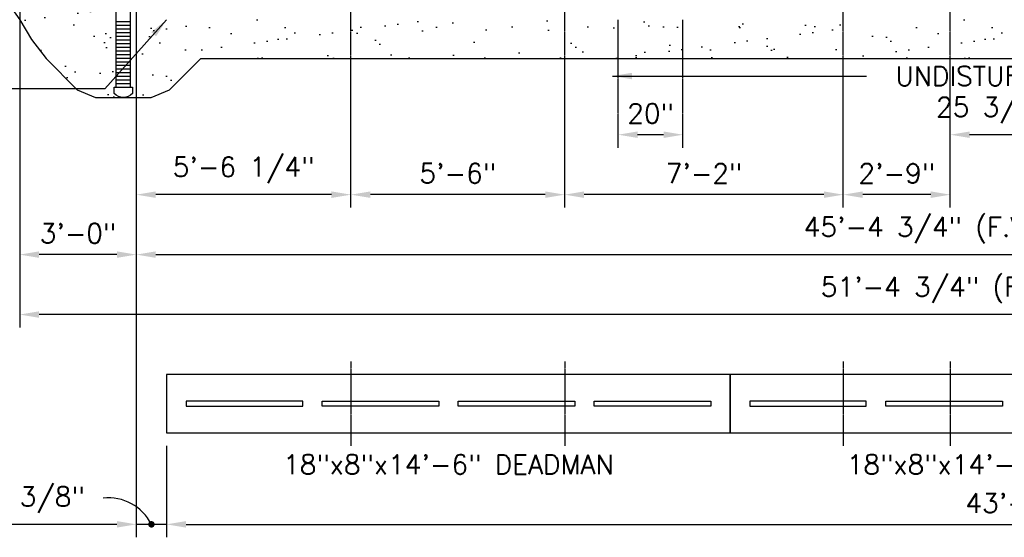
# Model space of a CAD drawing. Extents: x -285 to 5863, y 308 to 3178.
# Tile 504 of 622: x 4823 to 5127, y 632 to 792. Entities that reach past the tile are written whole.
import ezdxf
from ezdxf.enums import TextEntityAlignment as Align

# ---------------------------------------------------------------- set-up
doc = ezdxf.new("R2010")
doc.units = 0
doc.header["$MEASUREMENT"] = 0
doc.header["$PDSIZE"] = 1
doc.linetypes.add('CENTER1', pattern=[0.6625, 0.5, -0.075, 0.0125, -0.075])
doc.layers.get('DEFPOINTS').update_dxf_attribs({"linetype": 'CONTINUOUS'})
for name, color, linetype in [('CENTERLINE', 3, 'CENTER1'), ('DIM', 3, 'CONTINUOUS'), ('PEAGRAVEL-HATCH', 3, 'CONTINUOUS'), ('PVC-4', 4, 'CONTINUOUS'), ('PVC-4-HATCH', 7, 'CONTINUOUS'), ('TANK-ANCHOR', 4, 'CONTINUOUS'), ('TANK-HOLE', 5, 'CONTINUOUS'), ('TEXT', 3, 'CONTINUOUS')]:
    doc.layers.add(name, color=color, linetype=linetype)
doc.styles.add('SIMPLEX', font='simplex')
doc.dimstyles.new('DIM64', dxfattribs={"dimscale": 64, "dimtxt": 0.09375, "dimasz": 0.09375, "dimexe": 0.0625, "dimexo": 0.0625, "dimgap": 0.046875, "dimtad": 1, "dimdec": 4, "dimzin": 3, "dimdsep": 46, "dimlunit": 4, "dimtxsty": 'SIMPLEX', "dimcen": 0, "dimclrd": 256, "dimclre": 256, "dimclrt": 256, "dimadec": 0, "dimazin": 0, "dimtfac": 1, "dimtdec": 4, "dimtmove": 0, "dimatfit": 3, "dimfxl": 1, "dimfrac": 2, "dimtolj": 1, "dimtzin": 0, "dimarcsym": 0})

# ---------------------------------------------------------------- blocks, each defined once
blk = doc.blocks.new('*D36')
at = {"layer": 'DEFPOINTS', "color": 0, "transparency": 16777216}
for p in [(4859.48, 854.52), (5404.23, 854.52), (5404.23, 719.02)]:
    blk.add_point(p, dxfattribs=at)
at = {"layer": 'DIM', "lineweight": -2, "transparency": 16777216}
for p, q in [((4859.48, 850.52), (4859.48, 715.02)), ((5404.23, 850.52), (5404.23, 715.02)), ((4865.48, 719.02), (5398.23, 719.02))]:
    blk.add_line(p, q, dxfattribs=at)
at = {"layer": 'DIM', "transparency": 16777216}
for points in [[(4865.48, 720.02), (4865.48, 718.02), (4859.48, 719.02)], [(5398.23, 720.02), (5398.23, 718.02), (5404.23, 719.02)]]:
    blk.add_solid(points, dxfattribs=at)
at = {"layer": 'DIM', "transparency": 16777216, "insert": (5131.85, 726.59), "char_height": 6, "attachment_point": 5, "style": 'SIMPLEX'}
blk.add_mtext('\\A1;45\'-4 3/4" (F.V. TANK LENGTH)', dxfattribs=at)
blk = doc.blocks.new('*D37')
at = {"layer": 'DEFPOINTS', "color": 0, "transparency": 16777216}
for p in [(5110.73, 756.02), (5110.73, 756.02), (5136.48, 736.23)]:
    blk.add_point(p, dxfattribs=at)
at = {"layer": 'DIM', "lineweight": -2, "transparency": 16777216}
blk.add_line((5130.48, 756.02), (5116.73, 756.02), dxfattribs=at)
at = {"layer": 'DIM', "transparency": 16777216}
for points in [[(5116.73, 757.02), (5116.73, 755.02), (5110.73, 756.02)], [(5130.48, 757.02), (5130.48, 755.02), (5136.48, 756.02)]]:
    blk.add_solid(points, dxfattribs=at)
at = {"layer": 'DIM', "transparency": 16777216, "insert": (5123.6, 763.59), "char_height": 6, "attachment_point": 5, "style": 'SIMPLEX'}
blk.add_mtext('\\A1;25 3/4"', dxfattribs=at)
blk = doc.blocks.new('*D38')
at = {"layer": 'DEFPOINTS', "color": 0, "transparency": 16777216}
for p in [(5008.23, 756.02), (5008.23, 756.02), (5028.23, 756.02)]:
    blk.add_point(p, dxfattribs=at)
at = {"layer": 'DIM', "lineweight": -2, "transparency": 16777216}
blk.add_line((5022.23, 756.02), (5014.23, 756.02), dxfattribs=at)
at = {"layer": 'DIM', "transparency": 16777216}
for points in [[(5014.23, 757.02), (5014.23, 755.02), (5008.23, 756.02)], [(5022.23, 757.02), (5022.23, 755.02), (5028.23, 756.02)]]:
    blk.add_solid(points, dxfattribs=at)
at = {"layer": 'DIM', "transparency": 16777216, "insert": (5018.23, 762.59), "char_height": 6, "attachment_point": 5, "style": 'SIMPLEX'}
blk.add_mtext('\\A1;20"', dxfattribs=at)
blk = doc.blocks.new('*D42')
at = {"layer": 'DEFPOINTS', "color": 0, "transparency": 16777216}
for p in [(5077.73, 737.52), (5077.73, 737.52), (5110.73, 737.52)]:
    blk.add_point(p, dxfattribs=at)
at = {"layer": 'DIM', "lineweight": -2, "transparency": 16777216}
blk.add_line((5104.73, 737.52), (5083.73, 737.52), dxfattribs=at)
at = {"layer": 'DIM', "transparency": 16777216}
for points in [[(5083.73, 738.52), (5083.73, 736.52), (5077.73, 737.52)], [(5104.73, 738.52), (5104.73, 736.52), (5110.73, 737.52)]]:
    blk.add_solid(points, dxfattribs=at)
at = {"layer": 'DIM', "transparency": 16777216, "insert": (5094.23, 744.09), "char_height": 6, "attachment_point": 5, "style": 'SIMPLEX'}
blk.add_mtext('\\A1;2\'-9"', dxfattribs=at)
blk = doc.blocks.new('*D43')
at = {"layer": 'DEFPOINTS', "color": 0, "transparency": 16777216}
for p in [(4991.73, 737.52), (4991.73, 737.52), (5077.73, 737.52)]:
    blk.add_point(p, dxfattribs=at)
at = {"layer": 'DIM', "lineweight": -2, "transparency": 16777216}
blk.add_line((5071.73, 737.52), (4997.73, 737.52), dxfattribs=at)
at = {"layer": 'DIM', "transparency": 16777216}
for points in [[(4997.73, 738.52), (4997.73, 736.52), (4991.73, 737.52)], [(5071.73, 738.52), (5071.73, 736.52), (5077.73, 737.52)]]:
    blk.add_solid(points, dxfattribs=at)
at = {"layer": 'DIM', "transparency": 16777216, "insert": (5034.73, 744.09), "char_height": 6, "attachment_point": 5, "style": 'SIMPLEX'}
blk.add_mtext('\\A1;7\'-2"', dxfattribs=at)
blk = doc.blocks.new('*D44')
at = {"layer": 'DEFPOINTS', "color": 0, "transparency": 16777216}
for p in [(4925.73, 737.52), (4925.73, 737.52), (4991.73, 737.52)]:
    blk.add_point(p, dxfattribs=at)
at = {"layer": 'DIM', "lineweight": -2, "transparency": 16777216}
blk.add_line((4985.73, 737.52), (4931.73, 737.52), dxfattribs=at)
at = {"layer": 'DIM', "transparency": 16777216}
for points in [[(4931.73, 738.52), (4931.73, 736.52), (4925.73, 737.52)], [(4985.73, 738.52), (4985.73, 736.52), (4991.73, 737.52)]]:
    blk.add_solid(points, dxfattribs=at)
at = {"layer": 'DIM', "transparency": 16777216, "insert": (4958.73, 744.09), "char_height": 6, "attachment_point": 5, "style": 'SIMPLEX'}
blk.add_mtext('\\A1;5\'-6"', dxfattribs=at)
blk = doc.blocks.new('*D45')
at = {"layer": 'DEFPOINTS', "color": 0, "transparency": 16777216}
for p in [(4859.48, 854.52), (4859.48, 737.52), (4925.73, 737.52)]:
    blk.add_point(p, dxfattribs=at)
at = {"layer": 'DIM', "lineweight": -2, "transparency": 16777216}
for p, q in [((4859.48, 850.52), (4859.48, 733.52)), ((4919.73, 737.52), (4865.48, 737.52))]:
    blk.add_line(p, q, dxfattribs=at)
at = {"layer": 'DIM', "transparency": 16777216}
for points in [[(4865.48, 738.52), (4865.48, 736.52), (4859.48, 737.52)], [(4919.73, 738.52), (4919.73, 736.52), (4925.73, 737.52)]]:
    blk.add_solid(points, dxfattribs=at)
at = {"layer": 'DIM', "transparency": 16777216, "insert": (4892.6, 745.09), "char_height": 6, "attachment_point": 5, "style": 'SIMPLEX'}
blk.add_mtext('\\A1;5\'-6 1/4"', dxfattribs=at)
blk = doc.blocks.new('*D53')
at = {"layer": 'DEFPOINTS', "color": 0, "transparency": 16777216}
for p in [(4823.48, 978.01), (5440.24, 978.3), (4823.48, 700.52)]:
    blk.add_point(p, dxfattribs=at)
at = {"layer": 'DIM', "lineweight": -2, "transparency": 16777216}
for p, q in [((4823.48, 974.01), (4823.48, 696.52)), ((5440.24, 974.3), (5440.24, 696.52)), ((5434.24, 700.52), (4829.48, 700.52))]:
    blk.add_line(p, q, dxfattribs=at)
at = {"layer": 'DIM', "transparency": 16777216}
for points in [[(4829.48, 701.52), (4829.48, 699.52), (4823.48, 700.52)], [(5434.24, 701.52), (5434.24, 699.52), (5440.24, 700.52)]]:
    blk.add_solid(points, dxfattribs=at)
at = {"layer": 'DIM', "transparency": 16777216, "insert": (5131.86, 708.09), "char_height": 6, "attachment_point": 5, "style": 'SIMPLEX'}
blk.add_mtext('\\A1;51\'-4 3/4" (F.V. TANK SLAB)', dxfattribs=at)
blk = doc.blocks.new('*D54')
at = {"layer": 'DEFPOINTS', "color": 0, "transparency": 16777216}
for p in [(4823.48, 978.01), (4823.48, 719.02), (4859.48, 719.02)]:
    blk.add_point(p, dxfattribs=at)
at = {"layer": 'DIM', "lineweight": -2, "transparency": 16777216}
for p, q in [((4823.48, 974.01), (4823.48, 715.02)), ((4853.48, 719.02), (4829.48, 719.02))]:
    blk.add_line(p, q, dxfattribs=at)
at = {"layer": 'DIM', "transparency": 16777216}
for points in [[(4829.48, 720.02), (4829.48, 718.02), (4823.48, 719.02)], [(4853.48, 720.02), (4853.48, 718.02), (4859.48, 719.02)]]:
    blk.add_solid(points, dxfattribs=at)
at = {"layer": 'DIM', "transparency": 16777216, "insert": (4841.48, 725.59), "char_height": 6, "attachment_point": 5, "style": 'SIMPLEX'}
blk.add_mtext('\\A1;3\'-0"', dxfattribs=at)
blk = doc.blocks.new('*D58')
at = {"layer": 'DEFPOINTS', "color": 0, "transparency": 16777216}
for p in [(4859.48, 850.52), (4868.83, 664.02), (4868.83, 635.77)]:
    blk.add_point(p, dxfattribs=at)
at = {"layer": 'DIM', "lineweight": -2, "transparency": 16777216}
for p, q in [((4859.48, 846.52), (4859.48, 631.77)), ((4868.83, 660.02), (4868.83, 631.77)), ((4853.48, 635.77), (4810.34, 635.77)), ((4868.83, 635.77), (4859.48, 635.77)), ((4874.83, 635.77), (4880.83, 635.77))]:
    blk.add_line(p, q, dxfattribs=at)
at = {"layer": 'DIM', "transparency": 16777216}
for points in [[(4853.48, 636.77), (4853.48, 634.77), (4859.48, 635.77)], [(4874.83, 636.77), (4874.83, 634.77), (4868.83, 635.77)]]:
    blk.add_solid(points, dxfattribs=at)
at = {"layer": 'DIM', "transparency": 16777216, "insert": (4828.91, 643.34), "char_height": 6, "attachment_point": 5, "style": 'SIMPLEX'}
blk.add_mtext('\\A1;9 3/8"', dxfattribs=at)
blk = doc.blocks.new('*D59')
at = {"layer": 'DEFPOINTS', "color": 0, "transparency": 16777216}
for p in [(4868.83, 635.77), (5390.83, 635.77), (5390.83, 635.77)]:
    blk.add_point(p, dxfattribs=at)
at = {"layer": 'DIM', "lineweight": -2, "transparency": 16777216}
blk.add_line((4874.83, 635.77), (5384.83, 635.77), dxfattribs=at)
at = {"layer": 'DIM', "transparency": 16777216}
for points in [[(4874.83, 636.77), (4874.83, 634.77), (4868.83, 635.77)], [(5384.83, 636.77), (5384.83, 634.77), (5390.83, 635.77)]]:
    blk.add_solid(points, dxfattribs=at)
at = {"layer": 'DIM', "transparency": 16777216, "insert": (5129.83, 642.34), "char_height": 6, "attachment_point": 5, "style": 'SIMPLEX'}
blk.add_mtext('\\A1;43\'-6"', dxfattribs=at)

msp = doc.modelspace()

# ---------------------------------------------------------------- hatches: boundary and pattern name
at = {"layer": 'PEAGRAVEL-HATCH'}
h = msp.add_hatch(dxfattribs=at)
h.set_pattern_fill('AR-SAND', color=256, scale=7.5, style=0)
h.set_pattern_definition([(37.5, (4791.67, 767.535), (-0.47245, 14.4512), [0, -11.4, 0, -12.75, 0, -12.1875]), (7.5, (4791.67, 767.535), (13.2733, 21.1661), [0, -6.15, 0, -10.275, 0, -3.9375]), (327.5, (4782.445, 767.535), (23.35606, 0.04244), [0, -3.75, 0, -13.5, 0, -17.625]), (317.5, (4782.445, 767.535), (22.546, 6.5826), [0, -1.875, 0, -8.85, 0, -10.125])])
h.paths.add_polyline_path([(4853.22882, 946.07721), (4843.04427, 946.07721), (4843.04427, 978.01471), (4823.47882, 978.01471), (4823.47882, 791.53316), (4827.1251, 785.39622), (4831.60251, 779.52783), (4841.25937, 769.87097), (4846.85756, 767.53519), (4855.47882, 767.53536, -0.201565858), (4852.66632, 768.71718), (4852.66632, 770.68593), (4853.22882, 770.68593)])
h.paths.add_polyline_path([(4791.66993, 867.55102), (4850.66993, 867.55102), (4850.66993, 886.55102), (4791.66993, 886.55102)], flags=9)
h = msp.add_hatch(dxfattribs=at)
h.set_pattern_fill('AR-SAND', color=256, scale=7.5, style=0)
h.set_pattern_definition([(37.5, (4855.479, 767.535), (-0.4725, 14.4512), [0, -11.4, 0, -12.75, 0, -12.1875]), (7.5, (4855.479, 767.535), (13.2733, 21.166), [0, -6.15, 0, -10.275, 0, -3.9375]), (327.5, (4846.254, 767.535), (23.356, 0.0424), [0, -3.75, 0, -13.5, 0, -17.625]), (317.5, (4846.254, 767.535), (22.546, 6.5826), [0, -1.875, 0, -8.85, 0, -10.125])])
h.paths.add_polyline_path([(4879.36708, 809.42919, -0.210727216), (4859.47882, 854.52328), (4857.72882, 854.52328), (4857.72882, 770.68593), (4858.29132, 770.68593), (4858.29132, 768.71718, -0.201565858), (4855.47882, 767.53536), (4864.11202, 767.53519), (4869.71022, 769.87097), (4879.36708, 779.52783), (4879.36708, 791.52328), (4867.85382, 791.52328), (4867.85382, 799.52328), (4879.36708, 799.52328)])
h = msp.add_hatch(dxfattribs=at)
h.set_pattern_fill('AR-SAND', color=256, scale=7.5, style=0)
h.set_pattern_definition([(37.5, (4859.479, 779.528), (-0.47245, 14.4512), [0, -11.4, 0, -12.75, 0, -12.1875]), (7.5, (4859.479, 779.528), (13.2733, 21.1661), [0, -6.15, 0, -10.275, 0, -3.9375]), (327.5, (4850.254, 779.528), (23.35606, 0.04244), [0, -3.75, 0, -13.5, 0, -17.625]), (317.5, (4850.254, 779.528), (22.546, 6.5826), [0, -1.875, 0, -8.85, 0, -10.125])])
h.paths.add_polyline_path([(4991.72882, 791.52328), (4989.22882, 791.52328), (4925.72882, 791.52328), (4925.72882, 779.52784), (4991.72882, 779.52787)])
h.paths.add_polyline_path([(5008.22887, 791.52328), (5005.72882, 791.52328), (4991.72882, 791.52328), (4991.72882, 779.52787), (5008.22887, 779.52787)])
h.paths.add_polyline_path([(5028.22877, 791.52328), (5025.72882, 791.52328), (5008.22887, 791.52328), (5008.22887, 779.52787), (5028.22877, 779.52788)])
h.paths.add_polyline_path([(5077.72882, 791.52328), (5075.22882, 791.52328), (5028.22877, 791.52328), (5028.22877, 779.52788), (5077.72882, 779.5279)])
edge = h.paths.add_edge_path()
edge.add_line((4879.36708, 809.42919), (4879.36708, 799.52328))
edge.add_line((4879.36708, 799.52328), (4894.00989, 799.52328))
edge.add_arc((4920.54549, 854.52328), 61.06667, 227.5987192, 244.2443006, ccw=False)
h.paths.add_polyline_path([(4879.36708, 791.52328), (4879.36708, 779.52783), (4925.72882, 779.52784), (4925.72882, 791.52328)])
h = msp.add_hatch(dxfattribs=at)
h.set_pattern_fill('AR-SAND', color=256, scale=7.5, style=0)
h.set_pattern_definition([(37.5, (5077.729, 779.528), (-0.47245, 14.4512), [0, -11.4, 0, -12.75, 0, -12.1875]), (7.5, (5077.729, 779.528), (13.2733, 21.1661), [0, -6.15, 0, -10.275, 0, -3.9375]), (327.5, (5068.504, 779.528), (23.35606, 0.04244), [0, -3.75, 0, -13.5, 0, -17.625]), (317.5, (5068.504, 779.528), (22.546, 6.5826), [0, -1.875, 0, -8.85, 0, -10.125])])
h.paths.add_polyline_path([(5110.72882, 791.52328), (5108.22882, 791.52328), (5077.72882, 791.52328), (5077.72882, 779.5279), (5110.72882, 779.52791)])
h.paths.add_polyline_path([(5136.47877, 791.52328), (5133.97882, 791.52328), (5131.85382, 791.52328), (5110.72882, 791.52328), (5110.72882, 779.52791), (5136.47877, 779.52792)])
h.paths.add_polyline_path([(5202.47882, 791.52328), (5199.97882, 791.52328), (5136.47882, 791.52328), (5136.47882, 779.52792), (5202.47882, 779.52794)])
h.paths.add_polyline_path([(5218.97891, 791.52328), (5216.47882, 791.52328), (5202.47882, 791.52328), (5202.47882, 779.52794), (5218.97891, 779.52794)])
h.paths.add_polyline_path([(5238.97882, 791.52328), (5236.47882, 791.52328), (5218.97891, 791.52328), (5218.97891, 779.52794), (5238.97882, 779.52795)])
h.paths.add_polyline_path([(5337.97882, 791.52328), (5335.47882, 791.52328), (5238.97882, 791.52328), (5238.97882, 779.52795), (5337.97882, 779.52798)])

# ---------------------------------------------------------------- linework, layer by layer
at = {"layer": 'CENTERLINE'}
for p, q in [((4925.72882, 733.52328), (4925.72882, 895.64071)), ((4991.72882, 733.52328), (4991.72882, 895.64071)), ((5077.72882, 733.52328), (5077.72882, 895.64071)), ((5110.72882, 733.52328), (5110.72882, 895.64071))]:
    msp.add_line(p, q, dxfattribs=at)
at = {"layer": 'CENTERLINE', "ltscale": 0.75}
for p, q in [((5008.22887, 752.02328), (5008.22887, 791.51471)), ((5028.22877, 752.02328), (5028.22877, 791.51471))]:
    msp.add_line(p, q, dxfattribs=at)
at = {"layer": 'DIM', "const_width": 1}
msp.add_lwpolyline([(4863.65674, 635.77328, 1), (4864.65674, 635.77328, 1)], format="xyb", close=True, dxfattribs=at)
at = {"layer": 'DIM'}
msp.add_arc((4850.78576, 628.97499), 15, 26.9504208, 95.7970051, dxfattribs=at)
at = {"layer": 'PVC-4'}
for p, q in [((4853.22882, 770.68593), (4853.22882, 973.84563)), ((4857.72882, 770.68593), (4857.72882, 973.84563))]:
    msp.add_line(p, q, dxfattribs=at)
msp.add_lwpolyline([(4858.29132, 768.71718, -0.420204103), (4852.66632, 768.71718), (4852.66632, 770.68593), (4858.29132, 770.68593)], format="xyb", close=True, dxfattribs=at)
at = {"layer": 'PVC-4-HATCH', "linetype": 'Continuous'}
for points in [[(4853.22882, 790.93593), (4857.72882, 790.93593)], [(4853.22882, 789.81093), (4857.72882, 789.81093)], [(4853.22882, 788.68593), (4857.72882, 788.68593)], [(4853.22882, 787.56093), (4857.72882, 787.56093)], [(4853.22882, 786.43593), (4857.72882, 786.43593)], [(4853.22882, 785.31093), (4857.72882, 785.31093)], [(4853.22882, 784.18593), (4857.72882, 784.18593)], [(4853.22882, 783.06093), (4857.72882, 783.06093)], [(4853.22882, 781.93593), (4857.72882, 781.93593)], [(4853.22882, 780.81093), (4857.72882, 780.81093)], [(4853.22882, 779.68593), (4857.72882, 779.68593)], [(4853.22882, 778.56093), (4857.72882, 778.56093)], [(4853.22882, 777.43593), (4857.72882, 777.43593)], [(4853.22882, 776.31093), (4857.72882, 776.31093)], [(4853.22882, 775.18593), (4857.72882, 775.18593)], [(4853.22882, 774.06093), (4857.72882, 774.06093)], [(4853.22882, 772.93593), (4857.72882, 772.93593)], [(4853.22882, 771.81093), (4857.72882, 771.81093)]]:
    msp.add_lwpolyline(points, dxfattribs=at)
at = {"layer": 'TANK-ANCHOR', "color": 3, "linetype": 'CENTER1', "ltscale": 0.5}
for p, q in [((4925.72882, 686.02328), (4925.72882, 660.02328)), ((4991.72882, 686.02328), (4991.72882, 660.02328)), ((5077.72882, 686.02328), (5077.72882, 660.02328)), ((5110.72882, 686.02328), (5110.72882, 660.02328))]:
    msp.add_line(p, q, dxfattribs=at)
at = {"layer": 'TANK-ANCHOR'}
for points in [[(5042.83467, 682.02328), (4868.83467, 682.02328), (4868.83467, 664.02328), (5042.83467, 664.02328)], [(5216.83467, 682.02328), (5042.83467, 682.02328), (5042.83467, 664.02328), (5216.83467, 664.02328)]]:
    msp.add_lwpolyline(points, close=True, dxfattribs=at)
at = {"layer": 'TANK-ANCHOR', "color": 7}
for points in [[(4910.83467, 672.27328), (4910.83467, 673.77328), (4874.83467, 673.77328), (4874.83467, 672.27328)], [(4916.83467, 672.27328), (4916.83467, 673.77328), (4952.83467, 673.77328), (4952.83467, 672.27328)], [(4958.83467, 672.27328), (4958.83467, 673.77328), (4994.83467, 673.77328), (4994.83467, 672.27328)], [(5000.83467, 672.27328), (5000.83467, 673.77328), (5036.83467, 673.77328), (5036.83467, 672.27328)], [(5084.83467, 672.27328), (5084.83467, 673.77328), (5048.83467, 673.77328), (5048.83467, 672.27328)], [(5090.83467, 672.27328), (5090.83467, 673.77328), (5126.83467, 673.77328), (5126.83467, 672.27328)]]:
    msp.add_lwpolyline(points, close=True, dxfattribs=at)
at = {"layer": 'TANK-HOLE', "linetype": 'Continuous'}
msp.add_lwpolyline([(4816.68871, 801.01855), (4823.48479, 791.52311), (4827.1251, 785.39622), (4831.60251, 779.52783), (4841.25937, 769.87097), (4846.85756, 767.53519), (4864.11202, 767.53519), (4869.71022, 769.87097), (4879.36708, 779.52783), (5384.34693, 779.528), (5394.00379, 769.87114), (5399.60199, 767.53536)], dxfattribs=at)

# ---------------------------------------------------------------- texts
at = {"layer": 'TEXT', "style": 'SIMPLEX'}
msp.add_text('UNDISTURBED SOIL', height=6, dxfattribs=at).set_placement((5131.85402, 774.1066), align=Align.MIDDLE_CENTER)
at = {"layer": 'TEXT', "color": 3, "style": 'SIMPLEX'}
for p in [(4955.83467, 654.27328), (5129.83467, 654.27328)]:
    msp.add_text('18"x8"x14\'-6" DEADMAN', height=6, dxfattribs=at).set_placement(p, align=Align.MIDDLE)

# ---------------------------------------------------------------- dimensions: what is measured, and where the dimension line sits
at = {"layer": 'DIM'}
for base, p1, p2, text, picture, middle in [((4823.47882, 700.52328), (5440.23519, 978.29596), (4823.47882, 978.01471), '<> (F.V. TANK SLAB)', '*D53', (5131.857, 708.09471)), ((5404.22902, 719.02328), (4859.47902, 854.52328), (5404.22902, 854.52328), '<> (F.V. TANK LENGTH)', '*D36', (5131.85402, 726.59471))]:
    dim = msp.add_linear_dim(base=base, p1=p1, p2=p2, angle=180, text=text, dimstyle='DIM64', dxfattribs=at)
    dim.commit()
    dim.dimension.update_dxf_attribs({"geometry": picture, "text_midpoint": middle})
dim = msp.add_linear_dim(base=(4823.47902, 719.02328), p1=(4859.47902, 719.02328), p2=(4823.47902, 978.01471), angle=180, dimstyle='DIM64', dxfattribs=at)
dim.commit()
dim.dimension.update_dxf_attribs({"geometry": '*D54', "text_midpoint": (4841.47902, 725.59471)})
at = {"layer": 'DIM', "color": 1}
for base, p1, p2, picture, middle in [((4859.47882, 737.52328), (4925.72882, 737.52328), (4859.47882, 854.52328), '*D45', (4892.60382, 745.09471)), ((4925.72882, 737.52328), (4991.72882, 737.52328), (4925.72882, 737.52328), '*D44', (4958.72882, 744.09471)), ((4991.72882, 737.52328), (5077.72882, 737.52328), (4991.72882, 737.52328), '*D43', (5034.72882, 744.09471)), ((5077.72882, 737.52328), (5110.72882, 737.52328), (5077.72882, 737.52328), '*D42', (5094.22882, 744.09471))]:
    dim = msp.add_linear_dim(base=base, p1=p1, p2=p2, angle=180, dimstyle='DIM64', dxfattribs=at)
    dim.commit()
    dim.dimension.update_dxf_attribs({"geometry": picture, "text_midpoint": middle})
at = {"layer": 'DIM'}
dim = msp.add_linear_dim(base=(4868.834666, 635.773277), p1=(4859.478818, 850.523277), p2=(4868.834666, 664.023277), dimstyle='DIM64', dxfattribs=at)
dim.commit()
dim.dimension.update_dxf_attribs({"geometry": '*D58', "text_midpoint": (4828.90739, 635.773277), "dimtype": 160})
for base, p1, p2, text, picture, middle in [((5110.72887, 756.02328), (5136.47882, 736.23339), (5110.72887, 756.02328), '25 3/4"', '*D37', (5123.60006, 756.02328)), ((5008.22887, 756.02328), (5028.22877, 756.02328), (5008.22887, 756.02328), '20"', '*D38', (5018.22882, 756.02328))]:
    dim = msp.add_linear_dim(base=base, p1=p1, p2=p2, angle=180, text=text, dimstyle='DIM64', override={"dimse1": 1, "dimtmove": 1}, dxfattribs=at)
    dim.commit()
    dim.dimension.update_dxf_attribs({"geometry": picture, "text_midpoint": middle, "dimtype": 160})
dim = msp.add_linear_dim(base=(5390.83467, 635.77328), p1=(4868.83467, 635.77328), p2=(5390.83467, 635.77328), dimstyle='DIM64', dxfattribs=at)
dim.commit()
dim.dimension.update_dxf_attribs({"geometry": '*D59', "text_midpoint": (5129.83467, 642.34471)})

# ---------------------------------------------------------------- leaders
at = {"layer": 'TEXT'}
msp.add_leader([(4868.83467, 791.52328), (4849.81149, 770.19983), (4762.02145, 770.19983)], dimstyle='DIM64', dxfattribs=at)
msp.add_leader([(5006.45328, 774.13398), (5084.86119, 774.13398)], dimstyle='DIM64', override={"dimgap": 0.0625, "dimtad": 0}, dxfattribs=at)

doc.saveas('drawing.dxf')
